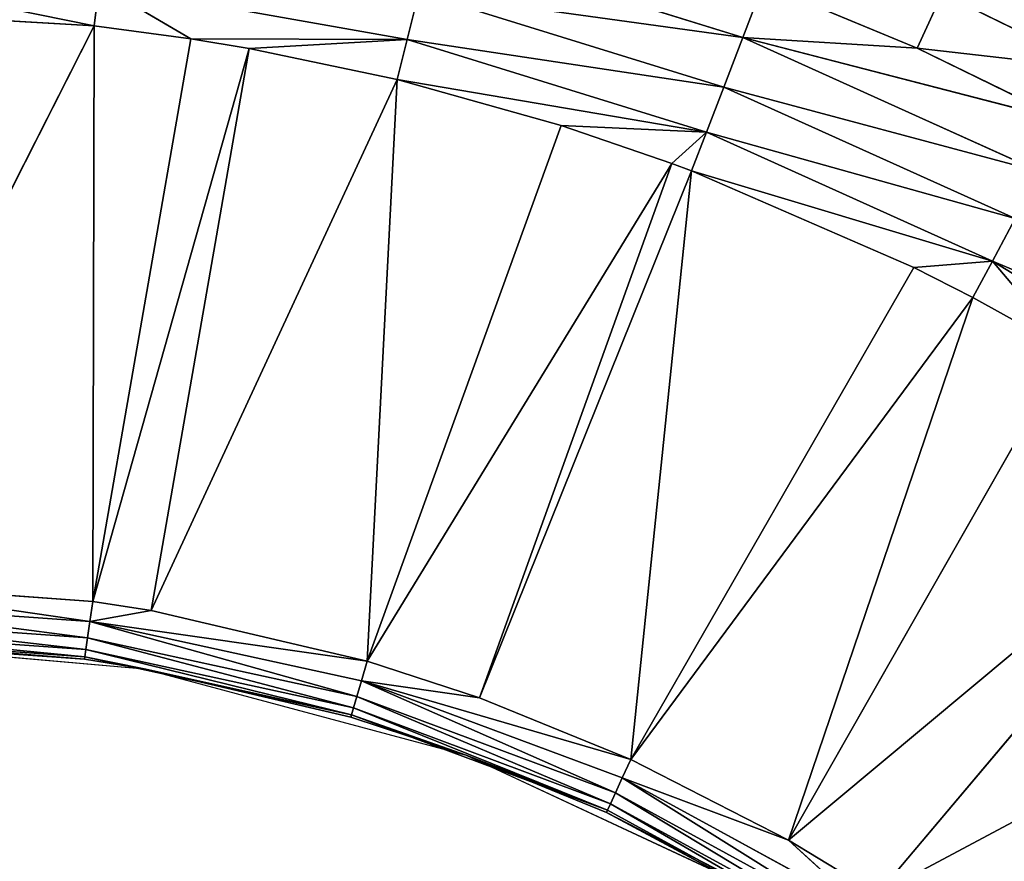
# Model space of a CAD drawing. Extents: x 0 to 500, y 0 to 390.
# Tile 609 of 656: x 252 to 260, y 214 to 221. Entities that reach past the tile are written whole.
import ezdxf

# ---------------------------------------------------------------- set-up
doc = ezdxf.new("R2010")
doc.units = 0
doc.header["$LTSCALE"] = 25.4
doc.layers.get('0').update_dxf_attribs({"linetype": 'CONTINUOUS'})

# ---------------------------------------------------------------- blocks, each defined once
blk = doc.blocks.new('ATLANTA505_-_S_STL')
at = {"color": 0}
for p, q in [((259.5079, 25.1351, 168.5837), (259.3005, 24.9341, 169.0409)), ((259.5079, 25.1351, 168.5837), (259.3005, 24.9341, 169.0409)), ((259.5079, 25.1351, 168.5837), (260.7898, 25.121, 169.2108)), ((259.5079, 25.1351, 168.5837), (260.7898, 25.121, 169.2108)), ((258.0107, 24.9468, 168.5061), (257.8404, 24.6928, 168.9521)), ((258.0107, 24.9468, 168.5061), (257.8404, 24.6928, 168.9521)), ((259.3005, 24.9341, 169.0409), (257.8404, 24.6928, 168.9521)), ((259.3005, 24.9341, 169.0409), (257.8404, 24.6928, 168.9521)), ((260.5545, 24.9201, 169.6543), (257.8404, 24.6928, 168.9521)), ((260.5545, 24.9201, 169.6543), (257.8404, 24.6928, 168.9521)), ((259.3005, 24.9341, 169.0409), (258.0107, 24.9468, 168.5061)), ((259.3005, 24.9341, 169.0409), (258.0107, 24.9468, 168.5061)), ((260.5545, 24.9201, 169.6543), (259.3005, 24.9341, 169.0409)), ((260.5545, 24.9201, 169.6543), (259.3005, 24.9341, 169.0409)), ((255.2332, 24.7133, 168.145), (257.8404, 24.6928, 168.9521)), ((255.2332, 24.7133, 168.145), (257.8404, 24.6928, 168.9521)), ((257.8404, 24.6928, 168.9521), (257.6812, 24.3906, 169.3674)), ((257.8404, 24.6928, 168.9521), (257.6812, 24.3906, 169.3674)), ((257.8404, 24.6928, 168.9521), (260.3302, 24.666, 170.0758)), ((257.8404, 24.6928, 168.9521), (260.3302, 24.666, 170.0758)), ((255.1271, 24.4111, 168.5769), (255.0301, 24.0671, 168.9703)), ((255.1271, 24.4111, 168.5769), (255.0301, 24.0671, 168.9703)), ((257.6812, 24.3906, 169.3674), (255.1271, 24.4111, 168.5769)), ((257.6812, 24.3906, 169.3674), (255.1271, 24.4111, 168.5769)), ((257.6812, 24.3906, 169.3674), (257.5357, 24.0466, 169.7455)), ((257.6812, 24.3906, 169.3674), (257.5357, 24.0466, 169.7455)), ((260.1207, 24.3638, 170.4681), (257.6812, 24.3906, 169.3674)), ((260.1207, 24.3638, 170.4681), (257.6812, 24.3906, 169.3674)), ((260.1207, 24.3638, 170.4681), (259.9293, 24.0199, 170.8253)), ((260.1207, 24.3638, 170.4681), (259.9293, 24.0199, 170.8253)), ((252.4517, 24.0796, 168.5121), (252.4117, 23.72, 168.8543)), ((252.4517, 24.0796, 168.5121), (252.4117, 23.72, 168.8543)), ((255.0301, 24.0671, 168.9703), (252.4517, 24.0796, 168.5121)), ((252.4517, 24.0796, 168.5121), (253.2203, 23.717, 168.9629)), ((252.4517, 24.0796, 168.5121), (253.2203, 23.717, 168.9629)), ((255.0301, 24.0671, 168.9703), (252.4517, 24.0796, 168.5121)), ((255.0301, 24.0671, 168.9703), (253.2203, 23.717, 168.9629)), ((255.0301, 24.0671, 168.9703), (253.2203, 23.717, 168.9629)), ((255.0301, 24.0671, 168.9703), (253.7079, 23.7147, 169.044)), ((255.0301, 24.0671, 168.9703), (253.7079, 23.7147, 169.044)), ((255.0301, 24.0671, 168.9703), (254.9473, 23.7075, 169.3047)), ((255.0301, 24.0671, 168.9703), (254.9473, 23.7075, 169.3047)), ((257.5357, 24.0466, 169.7455), (255.0301, 24.0671, 168.9703)), ((257.5357, 24.0466, 169.7455), (255.0301, 24.0671, 168.9703)), ((257.5357, 24.0466, 169.7455), (254.9473, 23.7075, 169.3047)), ((257.5357, 24.0466, 169.7455), (254.9473, 23.7075, 169.3047)), ((256.3203, 23.6971, 169.688), (257.5357, 24.0466, 169.7455)), ((256.3203, 23.6971, 169.688), (257.5357, 24.0466, 169.7455)), ((257.2474, 23.6886, 170.0055), (257.5357, 24.0466, 169.7455)), ((257.2474, 23.6886, 170.0055), (257.5357, 24.0466, 169.7455)), ((257.4115, 23.687, 170.0669), (257.5357, 24.0466, 169.7455)), ((257.4115, 23.687, 170.0669), (257.5357, 24.0466, 169.7455)), ((257.4115, 23.687, 170.0669), (259.9293, 24.0199, 170.8253)), ((257.4115, 23.687, 170.0669), (259.9293, 24.0199, 170.8253)), ((259.9293, 24.0199, 170.8253), (257.5357, 24.0466, 169.7455)), ((259.9293, 24.0199, 170.8253), (257.5357, 24.0466, 169.7455)), ((259.2709, 23.6665, 170.8758), (259.9293, 24.0199, 170.8253)), ((259.2709, 23.6665, 170.8758), (259.9293, 24.0199, 170.8253)), ((259.9293, 24.0199, 170.8253), (259.766, 23.6603, 171.1286)), ((259.9293, 24.0199, 170.8253), (259.766, 23.6603, 171.1286)), ((262.1829, 23.9887, 172.199), (259.9293, 24.0199, 170.8253)), ((259.9293, 24.0199, 170.8253), (260.5597, 23.6498, 171.5696)), ((259.9293, 24.0199, 170.8253), (260.5597, 23.6498, 171.5696)), ((262.1829, 23.9887, 172.199), (259.9293, 24.0199, 170.8253)), ((252.4117, 23.72, 168.8543), (250.0521, 23.7236, 168.7194)), ((252.4117, 23.72, 168.8543), (250.0521, 23.7236, 168.7194)), ((252.4117, 23.72, 168.8543), (250.0521, 18.2045, 173.5026)), ((252.4117, 23.72, 168.8543), (250.0521, 18.2045, 173.5026)), ((252.3986, 18.2045, 173.6704), (252.4117, 23.72, 168.8543)), ((252.3986, 18.2045, 173.6704), (252.4117, 23.72, 168.8543)), ((253.2203, 23.717, 168.9629), (252.3986, 18.2045, 173.6704)), ((253.2203, 23.717, 168.9629), (252.3986, 18.2045, 173.6704)), ((253.7079, 23.7147, 169.044), (252.3986, 18.2045, 173.6704)), ((253.7079, 23.7147, 169.044), (252.3986, 18.2045, 173.6704)), ((253.2203, 23.717, 168.9629), (252.4117, 23.72, 168.8543)), ((253.2203, 23.717, 168.9629), (252.4117, 23.72, 168.8543)), ((253.7079, 23.7147, 169.044), (252.8869, 18.2045, 173.7481)), ((253.7079, 23.7147, 169.044), (252.8869, 18.2045, 173.7481)), ((254.9473, 23.7075, 169.3047), (252.8869, 18.2045, 173.7481)), ((254.9473, 23.7075, 169.3047), (252.8869, 18.2045, 173.7481)), ((253.7079, 23.7147, 169.044), (253.2203, 23.717, 168.9629)), ((253.7079, 23.7147, 169.044), (253.2203, 23.717, 168.9629)), ((254.9473, 23.7075, 169.3047), (253.7079, 23.7147, 169.044)), ((254.9473, 23.7075, 169.3047), (253.7079, 23.7147, 169.044)), ((254.6974, 18.2045, 174.1705), (254.9473, 23.7075, 169.3047)), ((254.6974, 18.2045, 174.1705), (254.9473, 23.7075, 169.3047)), ((256.3203, 23.6971, 169.688), (254.6974, 18.2045, 174.1705)), ((256.3203, 23.6971, 169.688), (254.6974, 18.2045, 174.1705)), ((257.2474, 23.6886, 170.0055), (254.6974, 18.2045, 174.1705)), ((257.2474, 23.6886, 170.0055), (254.6974, 18.2045, 174.1705)), ((256.3203, 23.6971, 169.688), (254.9473, 23.7075, 169.3047)), ((256.3203, 23.6971, 169.688), (254.9473, 23.7075, 169.3047)), ((257.2474, 23.6886, 170.0055), (255.6374, 18.2045, 174.4774)), ((257.2474, 23.6886, 170.0055), (255.6374, 18.2045, 174.4774)), ((257.4115, 23.687, 170.0669), (255.6374, 18.2045, 174.4774)), ((257.4115, 23.687, 170.0669), (255.6374, 18.2045, 174.4774)), ((257.2474, 23.6886, 170.0055), (256.3203, 23.6971, 169.688)), ((257.2474, 23.6886, 170.0055), (256.3203, 23.6971, 169.688)), ((256.9017, 18.2045, 174.9926), (257.4115, 23.687, 170.0669)), ((256.9017, 18.2045, 174.9926), (257.4115, 23.687, 170.0669)), ((259.2709, 23.6665, 170.8758), (256.9017, 18.2045, 174.9926)), ((259.2709, 23.6665, 170.8758), (256.9017, 18.2045, 174.9926)), ((259.766, 23.6603, 171.1286), (256.9017, 18.2045, 174.9926)), ((259.766, 23.6603, 171.1286), (256.9017, 18.2045, 174.9926)), ((257.4115, 23.687, 170.0669), (257.2474, 23.6886, 170.0055)), ((257.4115, 23.687, 170.0669), (257.2474, 23.6886, 170.0055)), ((259.2709, 23.6665, 170.8758), (257.4115, 23.687, 170.0669)), ((259.2709, 23.6665, 170.8758), (257.4115, 23.687, 170.0669)), ((258.2215, 18.2045, 175.6687), (259.766, 23.6603, 171.1286)), ((258.2215, 18.2045, 175.6687), (259.766, 23.6603, 171.1286)), ((259.766, 23.6603, 171.1286), (259.2709, 23.6665, 170.8758)), ((259.766, 23.6603, 171.1286), (259.2709, 23.6665, 170.8758)), ((260.5597, 23.6498, 171.5696), (259.766, 23.6603, 171.1286)), ((260.5597, 23.6498, 171.5696), (259.766, 23.6603, 171.1286)), ((260.5597, 23.6498, 171.5696), (258.2215, 18.2045, 175.6687)), ((260.5597, 23.6498, 171.5696), (258.2215, 18.2045, 175.6687)), ((262.0169, 23.6286, 172.5033), (258.2215, 18.2045, 175.6687)), ((262.0169, 23.6286, 172.5033), (258.2215, 18.2045, 175.6687)), ((262.0169, 23.6286, 172.5033), (258.9665, 18.2045, 176.1201)), ((262.0169, 23.6286, 172.5033), (258.9665, 18.2045, 176.1201)), ((263.5452, 23.6041, 173.6809), (258.9665, 18.2045, 176.1201)), ((263.5452, 23.6041, 173.6809), (258.9665, 18.2045, 176.1201)), ((252.3986, 18.2045, 173.6704), (250.0521, 18.2045, 173.5026)), ((252.3986, 18.2045, 173.6704), (250.0521, 18.2045, 173.5026)), ((252.3986, 18.2045, 173.6704), (252.3743, 17.9761, 173.8398)), ((252.3743, 17.9761, 173.8398), (252.8869, 18.2045, 173.7481)), ((252.3743, 17.9761, 173.8398), (252.8869, 18.2045, 173.7481)), ((252.3743, 17.9761, 173.8398), (254.6974, 18.2045, 174.1705)), ((252.3743, 17.9761, 173.8398), (254.6974, 18.2045, 174.1705)), ((252.3986, 18.2045, 173.6704), (252.3743, 17.9761, 173.8398)), ((252.8869, 18.2045, 173.7481), (252.3986, 18.2045, 173.6704)), ((252.8869, 18.2045, 173.7481), (252.3986, 18.2045, 173.6704)), ((254.6974, 18.2045, 174.1705), (252.8869, 18.2045, 173.7481)), ((254.6974, 18.2045, 174.1705), (252.8869, 18.2045, 173.7481)), ((255.6374, 18.2045, 174.4774), (254.6493, 17.9761, 174.3346)), ((254.6493, 17.9761, 174.3346), (256.9017, 18.2045, 174.9926)), ((254.6493, 17.9761, 174.3346), (256.9017, 18.2045, 174.9926)), ((254.6493, 17.9761, 174.3346), (254.6974, 18.2045, 174.1705)), ((254.6493, 17.9761, 174.3346), (254.6974, 18.2045, 174.1705)), ((255.6374, 18.2045, 174.4774), (254.6493, 17.9761, 174.3346)), ((255.6374, 18.2045, 174.4774), (254.6974, 18.2045, 174.1705)), ((255.6374, 18.2045, 174.4774), (254.6974, 18.2045, 174.1705)), ((256.9017, 18.2045, 174.9926), (255.6374, 18.2045, 174.4774)), ((256.9017, 18.2045, 174.9926), (255.6374, 18.2045, 174.4774)), ((258.2215, 18.2045, 175.6687), (256.8306, 17.9761, 175.1482)), ((256.8306, 17.9761, 175.1482), (256.9017, 18.2045, 174.9926)), ((256.8306, 17.9761, 175.1482), (256.9017, 18.2045, 174.9926)), ((258.2215, 18.2045, 175.6687), (256.8306, 17.9761, 175.1482)), ((258.2215, 18.2045, 175.6687), (256.9017, 18.2045, 174.9926)), ((258.2215, 18.2045, 175.6687), (256.9017, 18.2045, 174.9926)), ((258.874, 17.9761, 176.264), (258.2215, 18.2045, 175.6687)), ((258.874, 17.9761, 176.264), (258.2215, 18.2045, 175.6687)), ((258.9665, 18.2045, 176.1201), (258.2215, 18.2045, 175.6687)), ((258.9665, 18.2045, 176.1201), (258.2215, 18.2045, 175.6687)), ((250.0521, 17.9761, 173.6737), (252.3743, 17.9761, 173.8398)), ((250.0521, 17.9761, 173.6737), (252.3743, 17.9761, 173.8398)), ((252.3743, 17.9761, 173.8398), (252.3548, 17.7256, 173.9751)), ((252.3743, 17.9761, 173.8398), (252.3548, 17.7256, 173.9751)), ((254.6493, 17.9761, 174.3346), (252.3743, 17.9761, 173.8398)), ((254.6493, 17.9761, 174.3346), (252.3743, 17.9761, 173.8398)), ((254.6493, 17.9761, 174.3346), (254.6107, 17.7256, 174.4659)), ((254.6493, 17.9761, 174.3346), (254.6107, 17.7256, 174.4659)), ((256.8306, 17.9761, 175.1482), (254.6493, 17.9761, 174.3346)), ((256.8306, 17.9761, 175.1482), (254.6493, 17.9761, 174.3346)), ((256.8306, 17.9761, 175.1482), (256.7738, 17.7256, 175.2727)), ((256.8306, 17.9761, 175.1482), (256.7738, 17.7256, 175.2727)), ((258.874, 17.9761, 176.264), (256.8306, 17.9761, 175.1482)), ((258.874, 17.9761, 176.264), (256.8306, 17.9761, 175.1482)), ((250.0521, 17.7256, 173.8105), (252.3548, 17.7256, 173.9751)), ((250.0521, 17.7256, 173.8105), (252.3548, 17.7256, 173.9751)), ((252.3548, 17.7256, 173.9751), (252.3406, 17.4582, 174.0739)), ((252.3548, 17.7256, 173.9751), (252.3406, 17.4582, 174.0739)), ((254.6107, 17.7256, 174.4659), (252.3548, 17.7256, 173.9751)), ((254.6107, 17.7256, 174.4659), (252.3548, 17.7256, 173.9751)), ((254.6107, 17.7256, 174.4659), (254.5826, 17.4582, 174.5616)), ((254.6107, 17.7256, 174.4659), (254.5826, 17.4582, 174.5616)), ((256.7738, 17.7256, 175.2727), (254.6107, 17.7256, 174.4659)), ((256.7738, 17.7256, 175.2727), (254.6107, 17.7256, 174.4659)), ((256.7738, 17.7256, 175.2727), (256.7324, 17.4582, 175.3634)), ((256.7738, 17.7256, 175.2727), (256.7324, 17.4582, 175.3634)), ((258.8, 17.7256, 176.3791), (256.7738, 17.7256, 175.2727)), ((258.8, 17.7256, 176.3791), (256.7738, 17.7256, 175.2727)), ((250.0521, 17.4582, 173.9102), (252.3406, 17.4582, 174.0739)), ((250.0521, 17.4582, 173.9102), (252.3406, 17.4582, 174.0739)), ((252.3406, 17.4582, 174.0739), (252.332, 17.1793, 174.1339)), ((252.3406, 17.4582, 174.0739), (252.332, 17.1793, 174.1339)), ((254.5826, 17.4582, 174.5616), (252.3406, 17.4582, 174.0739)), ((254.5826, 17.4582, 174.5616), (252.3406, 17.4582, 174.0739)), ((254.5826, 17.4582, 174.5616), (254.5655, 17.1793, 174.6198)), ((254.5826, 17.4582, 174.5616), (254.5655, 17.1793, 174.6198)), ((256.7324, 17.4582, 175.3634), (254.5826, 17.4582, 174.5616)), ((256.7324, 17.4582, 175.3634), (254.5826, 17.4582, 174.5616)), ((256.7324, 17.4582, 175.3634), (256.7072, 17.1793, 175.4186)), ((256.7324, 17.4582, 175.3634), (256.7072, 17.1793, 175.4186)), ((258.7461, 17.4582, 176.463), (256.7324, 17.4582, 175.3634)), ((258.7461, 17.4582, 176.463), (256.7324, 17.4582, 175.3634)), ((250.0521, 17.1793, 173.9709), (252.332, 17.1793, 174.1339)), ((250.0521, 17.1793, 173.9709), (252.332, 17.1793, 174.1339)), ((252.332, 17.1793, 174.1339), (252.3291, 16.8947, 174.1541)), ((252.332, 17.1793, 174.1339), (252.3291, 16.8947, 174.1541)), ((252.8304, 16.8947, 174.2343), (252.332, 17.1793, 174.1339)), ((252.8304, 16.8947, 174.2343), (252.332, 17.1793, 174.1339)), ((254.5655, 17.1793, 174.6198), (252.332, 17.1793, 174.1339)), ((254.5655, 17.1793, 174.6198), (252.332, 17.1793, 174.1339)), ((254.5655, 17.1793, 174.6198), (252.8304, 16.8947, 174.2343)), ((254.5655, 17.1793, 174.6198), (252.8304, 16.8947, 174.2343)), ((254.5598, 16.8947, 174.6393), (254.5655, 17.1793, 174.6198)), ((254.5598, 16.8947, 174.6393), (254.5655, 17.1793, 174.6198)), ((255.5244, 16.8947, 174.9561), (254.5655, 17.1793, 174.6198)), ((255.5244, 16.8947, 174.9561), (254.5655, 17.1793, 174.6198)), ((256.7072, 17.1793, 175.4186), (254.5655, 17.1793, 174.6198)), ((256.7072, 17.1793, 175.4186), (254.5655, 17.1793, 174.6198)), ((256.7072, 17.1793, 175.4186), (255.5244, 16.8947, 174.9561)), ((256.7072, 17.1793, 175.4186), (255.5244, 16.8947, 174.9561)), ((256.6987, 16.8947, 175.4371), (256.7072, 17.1793, 175.4186)), ((256.6987, 16.8947, 175.4371), (256.7072, 17.1793, 175.4186)), ((256.6987, 16.8947, 175.4371), (258.7133, 17.1793, 176.514)), ((256.6987, 16.8947, 175.4371), (258.7133, 17.1793, 176.514)), ((258.7133, 17.1793, 176.514), (256.7072, 17.1793, 175.4186)), ((258.7133, 17.1793, 176.514), (256.7072, 17.1793, 175.4186)), ((252.3291, 16.8947, 174.1541), (250.0521, 0.01, 173.9912)), ((252.3291, 16.8947, 174.1541), (250.0521, 0.01, 173.9912)), ((252.3291, 16.8947, 174.1541), (250.0521, 16.8947, 173.9912)), ((252.3291, 16.8947, 174.1541), (250.0521, 16.8947, 173.9912)), ((252.8304, 0.01, 174.2343), (252.3291, 16.8947, 174.1541)), ((252.8304, 16.8947, 174.2343), (252.3291, 16.8947, 174.1541)), ((252.8304, 0.01, 174.2343), (252.3291, 16.8947, 174.1541)), ((252.8304, 16.8947, 174.2343), (252.3291, 16.8947, 174.1541)), ((254.5598, 16.8947, 174.6393), (252.8304, 0.01, 174.2343)), ((254.5598, 16.8947, 174.6393), (252.8304, 0.01, 174.2343)), ((254.5598, 16.8947, 174.6393), (252.8304, 16.8947, 174.2343)), ((252.8304, 16.8947, 174.2343), (252.8304, 0.01, 174.2343)), ((252.8304, 16.8947, 174.2343), (252.8304, 0.01, 174.2343)), ((254.5598, 16.8947, 174.6393), (252.8304, 16.8947, 174.2343)), ((255.5244, 0.01, 174.9561), (254.5598, 16.8947, 174.6393)), ((255.5244, 16.8947, 174.9561), (254.5598, 16.8947, 174.6393)), ((255.5244, 0.01, 174.9561), (254.5598, 16.8947, 174.6393)), ((255.5244, 16.8947, 174.9561), (254.5598, 16.8947, 174.6393)), ((256.6987, 16.8947, 175.4371), (255.5244, 0.01, 174.9561)), ((256.6987, 16.8947, 175.4371), (255.5244, 0.01, 174.9561)), ((256.6987, 16.8947, 175.4371), (255.5244, 16.8947, 174.9561)), ((255.5244, 16.8947, 174.9561), (255.5244, 0.01, 174.9561)), ((255.5244, 16.8947, 174.9561), (255.5244, 0.01, 174.9561)), ((256.6987, 16.8947, 175.4371), (255.5244, 16.8947, 174.9561)), ((258.0521, 0.01, 176.1348), (256.6987, 16.8947, 175.4371)), ((258.0521, 16.8947, 176.1348), (256.6987, 16.8947, 175.4371)), ((258.0521, 0.01, 176.1348), (256.6987, 16.8947, 175.4371)), ((258.0521, 16.8947, 176.1348), (256.6987, 16.8947, 175.4371)), ((250.0521, 0.01, 173.9912), (252.8304, 0.01, 174.2343)), ((252.8304, 0.01, 174.2343), (255.5244, 0.01, 174.9561)), ((255.5244, 0.01, 174.9561), (258.0521, 0.01, 176.1348))]:
    blk.add_line(p, q, dxfattribs=at)
mesh = blk.add_polyface(dxfattribs=at)
corners = [(259.5079, 25.1351, 168.5837), (261.0319, 25.2659, 168.753), (259.7213, 25.28, 168.1119), (260.7898, 25.121, 169.2108)]
mesh.append_faces([[corners[k] for k in face] for face in [(0, 1, 2), (1, 0, 3)]], dxfattribs={"vtx0": -1, "color": 0})
mesh = blk.add_polyface(dxfattribs=at)
corners = [(258.0107, 24.9468, 168.5061), (259.5079, 25.1351, 168.5837), (258.1894, 25.1478, 168.0368), (259.3005, 24.9341, 169.0409)]
mesh.append_faces([[corners[k] for k in face] for face in [(0, 1, 2), (1, 0, 3)]], dxfattribs={"vtx0": -1, "color": 0})
mesh = blk.add_polyface(dxfattribs=at)
corners = [(259.3005, 24.9341, 169.0409), (260.7898, 25.121, 169.2108), (259.5079, 25.1351, 168.5837), (260.5545, 24.9201, 169.6543)]
mesh.append_faces([[corners[k] for k in face] for face in [(0, 1, 2), (1, 0, 3)]], dxfattribs={"vtx0": -1, "color": 0})
mesh = blk.add_polyface(dxfattribs=at)
corners = [(257.8404, 24.6928, 168.9521), (258.0107, 24.9468, 168.5061), (255.2332, 24.7133, 168.145)]
mesh.append_faces([[corners[k] for k in face] for face in [(0, 1, 2)]], dxfattribs={"color": 0})
mesh = blk.add_polyface(dxfattribs=at)
corners = [(259.3005, 24.9341, 169.0409), (258.0107, 24.9468, 168.5061), (257.8404, 24.6928, 168.9521)]
mesh.append_faces([[corners[k] for k in face] for face in [(0, 1, 2)]], dxfattribs={"color": 0})
mesh = blk.add_polyface(dxfattribs=at)
corners = [(260.5545, 24.9201, 169.6543), (259.3005, 24.9341, 169.0409), (257.8404, 24.6928, 168.9521)]
mesh.append_faces([[corners[k] for k in face] for face in [(0, 1, 2)]], dxfattribs={"color": 0})
mesh = blk.add_polyface(dxfattribs=at)
corners = [(260.3302, 24.666, 170.0758), (260.5545, 24.9201, 169.6543), (257.8404, 24.6928, 168.9521)]
mesh.append_faces([[corners[k] for k in face] for face in [(0, 1, 2)]], dxfattribs={"color": 0})
mesh = blk.add_polyface(dxfattribs=at)
corners = [(255.1271, 24.4111, 168.5769), (257.8404, 24.6928, 168.9521), (255.2332, 24.7133, 168.145), (257.6812, 24.3906, 169.3674)]
mesh.append_faces([[corners[k] for k in face] for face in [(0, 1, 2), (1, 0, 3)]], dxfattribs={"vtx0": -1, "color": 0})
mesh = blk.add_polyface(dxfattribs=at)
corners = [(257.6812, 24.3906, 169.3674), (260.3302, 24.666, 170.0758), (257.8404, 24.6928, 168.9521), (260.1207, 24.3638, 170.4681)]
mesh.append_faces([[corners[k] for k in face] for face in [(0, 1, 2), (1, 0, 3)]], dxfattribs={"vtx0": -1, "color": 0})
mesh = blk.add_polyface(dxfattribs=at)
corners = [(252.4517, 24.0796, 168.5121), (255.1271, 24.4111, 168.5769), (252.4985, 24.4236, 168.1097), (255.0301, 24.0671, 168.9703)]
mesh.append_faces([[corners[k] for k in face] for face in [(0, 1, 2), (1, 0, 3)]], dxfattribs={"vtx0": -1, "color": 0})
mesh = blk.add_polyface(dxfattribs=at)
corners = [(255.0301, 24.0671, 168.9703), (257.6812, 24.3906, 169.3674), (255.1271, 24.4111, 168.5769), (257.5357, 24.0466, 169.7455)]
mesh.append_faces([[corners[k] for k in face] for face in [(0, 1, 2), (1, 0, 3)]], dxfattribs={"vtx0": -1, "color": 0})
mesh = blk.add_polyface(dxfattribs=at)
corners = [(257.5357, 24.0466, 169.7455), (260.1207, 24.3638, 170.4681), (257.6812, 24.3906, 169.3674), (259.9293, 24.0199, 170.8253)]
mesh.append_faces([[corners[k] for k in face] for face in [(0, 1, 2), (1, 0, 3)]], dxfattribs={"vtx0": -1, "color": 0})
mesh = blk.add_polyface(dxfattribs=at)
corners = [(259.9293, 24.0199, 170.8253), (262.4171, 24.3327, 171.8684), (260.1207, 24.3638, 170.4681), (262.1829, 23.9887, 172.199)]
mesh.append_faces([[corners[k] for k in face] for face in [(0, 1, 2), (1, 0, 3)]], dxfattribs={"vtx0": -1, "color": 0})
mesh = blk.add_polyface(dxfattribs=at)
corners = [(252.4117, 23.72, 168.8543), (250.0521, 24.0832, 168.375), (250.0521, 23.7236, 168.7194), (252.4517, 24.0796, 168.5121)]
mesh.append_faces([[corners[k] for k in face] for face in [(0, 1, 2), (1, 0, 3)]], dxfattribs={"vtx0": -1, "color": 0})
mesh = blk.add_polyface(dxfattribs=at)
corners = [(253.2203, 23.717, 168.9629), (252.4517, 24.0796, 168.5121), (252.4117, 23.72, 168.8543)]
mesh.append_faces([[corners[k] for k in face] for face in [(0, 1, 2)]], dxfattribs={"color": 0})
mesh = blk.add_polyface(dxfattribs=at)
corners = [(255.0301, 24.0671, 168.9703), (252.4517, 24.0796, 168.5121), (253.2203, 23.717, 168.9629)]
mesh.append_faces([[corners[k] for k in face] for face in [(0, 1, 2)]], dxfattribs={"color": 0})
mesh = blk.add_polyface(dxfattribs=at)
corners = [(255.0301, 24.0671, 168.9703), (253.2203, 23.717, 168.9629), (253.7079, 23.7147, 169.044)]
mesh.append_faces([[corners[k] for k in face] for face in [(0, 1, 2)]], dxfattribs={"color": 0})
mesh = blk.add_polyface(dxfattribs=at)
corners = [(255.0301, 24.0671, 168.9703), (253.7079, 23.7147, 169.044), (254.9473, 23.7075, 169.3047)]
mesh.append_faces([[corners[k] for k in face] for face in [(0, 1, 2)]], dxfattribs={"color": 0})
mesh = blk.add_polyface(dxfattribs=at)
corners = [(257.5357, 24.0466, 169.7455), (255.0301, 24.0671, 168.9703), (254.9473, 23.7075, 169.3047)]
mesh.append_faces([[corners[k] for k in face] for face in [(0, 1, 2)]], dxfattribs={"color": 0})
mesh = blk.add_polyface(dxfattribs=at)
corners = [(257.5357, 24.0466, 169.7455), (254.9473, 23.7075, 169.3047), (256.3203, 23.6971, 169.688)]
mesh.append_faces([[corners[k] for k in face] for face in [(0, 1, 2)]], dxfattribs={"color": 0})
mesh = blk.add_polyface(dxfattribs=at)
corners = [(257.5357, 24.0466, 169.7455), (256.3203, 23.6971, 169.688), (257.2474, 23.6886, 170.0055)]
mesh.append_faces([[corners[k] for k in face] for face in [(0, 1, 2)]], dxfattribs={"color": 0})
mesh = blk.add_polyface(dxfattribs=at)
corners = [(257.4115, 23.687, 170.0669), (257.5357, 24.0466, 169.7455), (257.2474, 23.6886, 170.0055)]
mesh.append_faces([[corners[k] for k in face] for face in [(0, 1, 2)]], dxfattribs={"color": 0})
mesh = blk.add_polyface(dxfattribs=at)
corners = [(259.9293, 24.0199, 170.8253), (257.5357, 24.0466, 169.7455), (257.4115, 23.687, 170.0669)]
mesh.append_faces([[corners[k] for k in face] for face in [(0, 1, 2)]], dxfattribs={"color": 0})
mesh = blk.add_polyface(dxfattribs=at)
corners = [(259.9293, 24.0199, 170.8253), (257.4115, 23.687, 170.0669), (259.2709, 23.6665, 170.8758)]
mesh.append_faces([[corners[k] for k in face] for face in [(0, 1, 2)]], dxfattribs={"color": 0})
mesh = blk.add_polyface(dxfattribs=at)
corners = [(259.766, 23.6603, 171.1286), (259.9293, 24.0199, 170.8253), (259.2709, 23.6665, 170.8758)]
mesh.append_faces([[corners[k] for k in face] for face in [(0, 1, 2)]], dxfattribs={"color": 0})
mesh = blk.add_polyface(dxfattribs=at)
corners = [(260.5597, 23.6498, 171.5696), (259.9293, 24.0199, 170.8253), (259.766, 23.6603, 171.1286)]
mesh.append_faces([[corners[k] for k in face] for face in [(0, 1, 2)]], dxfattribs={"color": 0})
mesh = blk.add_polyface(dxfattribs=at)
corners = [(262.1829, 23.9887, 172.199), (259.9293, 24.0199, 170.8253), (260.5597, 23.6498, 171.5696)]
mesh.append_faces([[corners[k] for k in face] for face in [(0, 1, 2)]], dxfattribs={"color": 0})
mesh = blk.add_polyface(dxfattribs=at)
corners = [(252.4117, 23.72, 168.8543), (250.0521, 23.7236, 168.7194), (250.0521, 18.2045, 173.5026)]
mesh.append_faces([[corners[k] for k in face] for face in [(0, 1, 2)]], dxfattribs={"color": 0})
mesh = blk.add_polyface(dxfattribs=at)
corners = [(252.4117, 23.72, 168.8543), (250.0521, 18.2045, 173.5026), (252.3986, 18.2045, 173.6704)]
mesh.append_faces([[corners[k] for k in face] for face in [(0, 1, 2)]], dxfattribs={"color": 0})
mesh = blk.add_polyface(dxfattribs=at)
corners = [(253.2203, 23.717, 168.9629), (252.4117, 23.72, 168.8543), (252.3986, 18.2045, 173.6704)]
mesh.append_faces([[corners[k] for k in face] for face in [(0, 1, 2)]], dxfattribs={"color": 0})
mesh = blk.add_polyface(dxfattribs=at)
corners = [(253.7079, 23.7147, 169.044), (253.2203, 23.717, 168.9629), (252.3986, 18.2045, 173.6704)]
mesh.append_faces([[corners[k] for k in face] for face in [(0, 1, 2)]], dxfattribs={"color": 0})
mesh = blk.add_polyface(dxfattribs=at)
corners = [(253.7079, 23.7147, 169.044), (252.3986, 18.2045, 173.6704), (252.8869, 18.2045, 173.7481)]
mesh.append_faces([[corners[k] for k in face] for face in [(0, 1, 2)]], dxfattribs={"color": 0})
mesh = blk.add_polyface(dxfattribs=at)
corners = [(254.9473, 23.7075, 169.3047), (253.7079, 23.7147, 169.044), (252.8869, 18.2045, 173.7481)]
mesh.append_faces([[corners[k] for k in face] for face in [(0, 1, 2)]], dxfattribs={"color": 0})
mesh = blk.add_polyface(dxfattribs=at)
corners = [(254.9473, 23.7075, 169.3047), (252.8869, 18.2045, 173.7481), (254.6974, 18.2045, 174.1705)]
mesh.append_faces([[corners[k] for k in face] for face in [(0, 1, 2)]], dxfattribs={"color": 0})
mesh = blk.add_polyface(dxfattribs=at)
corners = [(256.3203, 23.6971, 169.688), (254.9473, 23.7075, 169.3047), (254.6974, 18.2045, 174.1705)]
mesh.append_faces([[corners[k] for k in face] for face in [(0, 1, 2)]], dxfattribs={"color": 0})
mesh = blk.add_polyface(dxfattribs=at)
corners = [(257.2474, 23.6886, 170.0055), (256.3203, 23.6971, 169.688), (254.6974, 18.2045, 174.1705)]
mesh.append_faces([[corners[k] for k in face] for face in [(0, 1, 2)]], dxfattribs={"color": 0})
mesh = blk.add_polyface(dxfattribs=at)
corners = [(257.2474, 23.6886, 170.0055), (254.6974, 18.2045, 174.1705), (255.6374, 18.2045, 174.4774)]
mesh.append_faces([[corners[k] for k in face] for face in [(0, 1, 2)]], dxfattribs={"color": 0})
mesh = blk.add_polyface(dxfattribs=at)
corners = [(257.4115, 23.687, 170.0669), (257.2474, 23.6886, 170.0055), (255.6374, 18.2045, 174.4774)]
mesh.append_faces([[corners[k] for k in face] for face in [(0, 1, 2)]], dxfattribs={"color": 0})
mesh = blk.add_polyface(dxfattribs=at)
corners = [(257.4115, 23.687, 170.0669), (255.6374, 18.2045, 174.4774), (256.9017, 18.2045, 174.9926)]
mesh.append_faces([[corners[k] for k in face] for face in [(0, 1, 2)]], dxfattribs={"color": 0})
mesh = blk.add_polyface(dxfattribs=at)
corners = [(259.2709, 23.6665, 170.8758), (257.4115, 23.687, 170.0669), (256.9017, 18.2045, 174.9926)]
mesh.append_faces([[corners[k] for k in face] for face in [(0, 1, 2)]], dxfattribs={"color": 0})
mesh = blk.add_polyface(dxfattribs=at)
corners = [(259.766, 23.6603, 171.1286), (259.2709, 23.6665, 170.8758), (256.9017, 18.2045, 174.9926)]
mesh.append_faces([[corners[k] for k in face] for face in [(0, 1, 2)]], dxfattribs={"color": 0})
mesh = blk.add_polyface(dxfattribs=at)
corners = [(259.766, 23.6603, 171.1286), (256.9017, 18.2045, 174.9926), (258.2215, 18.2045, 175.6687)]
mesh.append_faces([[corners[k] for k in face] for face in [(0, 1, 2)]], dxfattribs={"color": 0})
mesh = blk.add_polyface(dxfattribs=at)
corners = [(260.5597, 23.6498, 171.5696), (259.766, 23.6603, 171.1286), (258.2215, 18.2045, 175.6687)]
mesh.append_faces([[corners[k] for k in face] for face in [(0, 1, 2)]], dxfattribs={"color": 0})
mesh = blk.add_polyface(dxfattribs=at)
corners = [(258.2215, 18.2045, 175.6687), (262.0169, 23.6286, 172.5033), (260.5597, 23.6498, 171.5696)]
mesh.append_faces([[corners[k] for k in face] for face in [(0, 1, 2)]], dxfattribs={"color": 0})
mesh = blk.add_polyface(dxfattribs=at)
corners = [(258.9665, 18.2045, 176.1201), (262.0169, 23.6286, 172.5033), (258.2215, 18.2045, 175.6687)]
mesh.append_faces([[corners[k] for k in face] for face in [(0, 1, 2)]], dxfattribs={"color": 0})
mesh = blk.add_polyface(dxfattribs=at)
corners = [(258.9665, 18.2045, 176.1201), (263.5452, 23.6041, 173.6809), (262.0169, 23.6286, 172.5033)]
mesh.append_faces([[corners[k] for k in face] for face in [(0, 1, 2)]], dxfattribs={"color": 0})
mesh = blk.add_polyface(dxfattribs=at)
corners = [(260.5623, 18.2045, 177.2865), (263.5452, 23.6041, 173.6809), (258.9665, 18.2045, 176.1201)]
mesh.append_faces([[corners[k] for k in face] for face in [(0, 1, 2)]], dxfattribs={"color": 0})
mesh = blk.add_polyface(dxfattribs=at)
corners = [(252.3743, 17.9761, 173.8398), (250.0521, 18.2045, 173.5026), (250.0521, 17.9761, 173.6737), (252.3986, 18.2045, 173.6704)]
mesh.append_faces([[corners[k] for k in face] for face in [(0, 1, 2), (1, 0, 3)]], dxfattribs={"vtx0": -1, "color": 0})
mesh = blk.add_polyface(dxfattribs=at)
corners = [(252.8869, 18.2045, 173.7481), (252.3986, 18.2045, 173.6704), (252.3743, 17.9761, 173.8398)]
mesh.append_faces([[corners[k] for k in face] for face in [(0, 1, 2)]], dxfattribs={"color": 0})
mesh = blk.add_polyface(dxfattribs=at)
corners = [(254.6974, 18.2045, 174.1705), (252.8869, 18.2045, 173.7481), (252.3743, 17.9761, 173.8398)]
mesh.append_faces([[corners[k] for k in face] for face in [(0, 1, 2)]], dxfattribs={"color": 0})
mesh = blk.add_polyface(dxfattribs=at)
corners = [(254.6974, 18.2045, 174.1705), (252.3743, 17.9761, 173.8398), (254.6493, 17.9761, 174.3346)]
mesh.append_faces([[corners[k] for k in face] for face in [(0, 1, 2)]], dxfattribs={"color": 0})
mesh = blk.add_polyface(dxfattribs=at)
corners = [(256.9017, 18.2045, 174.9926), (255.6374, 18.2045, 174.4774), (254.6493, 17.9761, 174.3346)]
mesh.append_faces([[corners[k] for k in face] for face in [(0, 1, 2)]], dxfattribs={"color": 0})
mesh = blk.add_polyface(dxfattribs=at)
corners = [(256.9017, 18.2045, 174.9926), (254.6493, 17.9761, 174.3346), (256.8306, 17.9761, 175.1482)]
mesh.append_faces([[corners[k] for k in face] for face in [(0, 1, 2)]], dxfattribs={"color": 0})
mesh = blk.add_polyface(dxfattribs=at)
corners = [(255.6374, 18.2045, 174.4774), (254.6974, 18.2045, 174.1705), (254.6493, 17.9761, 174.3346)]
mesh.append_faces([[corners[k] for k in face] for face in [(0, 1, 2)]], dxfattribs={"color": 0})
mesh = blk.add_polyface(dxfattribs=at)
corners = [(258.874, 17.9761, 176.264), (258.2215, 18.2045, 175.6687), (256.8306, 17.9761, 175.1482)]
mesh.append_faces([[corners[k] for k in face] for face in [(0, 1, 2)]], dxfattribs={"color": 0})
mesh = blk.add_polyface(dxfattribs=at)
corners = [(258.2215, 18.2045, 175.6687), (256.9017, 18.2045, 174.9926), (256.8306, 17.9761, 175.1482)]
mesh.append_faces([[corners[k] for k in face] for face in [(0, 1, 2)]], dxfattribs={"color": 0})
mesh = blk.add_polyface(dxfattribs=at)
corners = [(258.9665, 18.2045, 176.1201), (258.2215, 18.2045, 175.6687), (258.874, 17.9761, 176.264)]
mesh.append_faces([[corners[k] for k in face] for face in [(0, 1, 2)]], dxfattribs={"color": 0})
mesh = blk.add_polyface(dxfattribs=at)
corners = [(252.3548, 17.7256, 173.9751), (250.0521, 17.9761, 173.6737), (250.0521, 17.7256, 173.8105), (252.3743, 17.9761, 173.8398)]
mesh.append_faces([[corners[k] for k in face] for face in [(0, 1, 2), (1, 0, 3)]], dxfattribs={"vtx0": -1, "color": 0})
mesh = blk.add_polyface(dxfattribs=at)
corners = [(254.6107, 17.7256, 174.4659), (252.3743, 17.9761, 173.8398), (252.3548, 17.7256, 173.9751), (254.6493, 17.9761, 174.3346)]
mesh.append_faces([[corners[k] for k in face] for face in [(0, 1, 2), (1, 0, 3)]], dxfattribs={"vtx0": -1, "color": 0})
mesh = blk.add_polyface(dxfattribs=at)
corners = [(256.7738, 17.7256, 175.2727), (254.6493, 17.9761, 174.3346), (254.6107, 17.7256, 174.4659), (256.8306, 17.9761, 175.1482)]
mesh.append_faces([[corners[k] for k in face] for face in [(0, 1, 2), (1, 0, 3)]], dxfattribs={"vtx0": -1, "color": 0})
mesh = blk.add_polyface(dxfattribs=at)
corners = [(258.8, 17.7256, 176.3791), (256.8306, 17.9761, 175.1482), (256.7738, 17.7256, 175.2727), (258.874, 17.9761, 176.264)]
mesh.append_faces([[corners[k] for k in face] for face in [(0, 1, 2), (1, 0, 3)]], dxfattribs={"vtx0": -1, "color": 0})
mesh = blk.add_polyface(dxfattribs=at)
corners = [(252.3406, 17.4582, 174.0739), (250.0521, 17.7256, 173.8105), (250.0521, 17.4582, 173.9102), (252.3548, 17.7256, 173.9751)]
mesh.append_faces([[corners[k] for k in face] for face in [(0, 1, 2), (1, 0, 3)]], dxfattribs={"vtx0": -1, "color": 0})
mesh = blk.add_polyface(dxfattribs=at)
corners = [(254.5826, 17.4582, 174.5616), (252.3548, 17.7256, 173.9751), (252.3406, 17.4582, 174.0739), (254.6107, 17.7256, 174.4659)]
mesh.append_faces([[corners[k] for k in face] for face in [(0, 1, 2), (1, 0, 3)]], dxfattribs={"vtx0": -1, "color": 0})
mesh = blk.add_polyface(dxfattribs=at)
corners = [(256.7324, 17.4582, 175.3634), (254.6107, 17.7256, 174.4659), (254.5826, 17.4582, 174.5616), (256.7738, 17.7256, 175.2727)]
mesh.append_faces([[corners[k] for k in face] for face in [(0, 1, 2), (1, 0, 3)]], dxfattribs={"vtx0": -1, "color": 0})
mesh = blk.add_polyface(dxfattribs=at)
corners = [(258.7461, 17.4582, 176.463), (256.7738, 17.7256, 175.2727), (256.7324, 17.4582, 175.3634), (258.8, 17.7256, 176.3791)]
mesh.append_faces([[corners[k] for k in face] for face in [(0, 1, 2), (1, 0, 3)]], dxfattribs={"vtx0": -1, "color": 0})
mesh = blk.add_polyface(dxfattribs=at)
corners = [(252.332, 17.1793, 174.1339), (250.0521, 17.4582, 173.9102), (250.0521, 17.1793, 173.9709), (252.3406, 17.4582, 174.0739)]
mesh.append_faces([[corners[k] for k in face] for face in [(0, 1, 2), (1, 0, 3)]], dxfattribs={"vtx0": -1, "color": 0})
mesh = blk.add_polyface(dxfattribs=at)
corners = [(254.5655, 17.1793, 174.6198), (252.3406, 17.4582, 174.0739), (252.332, 17.1793, 174.1339), (254.5826, 17.4582, 174.5616)]
mesh.append_faces([[corners[k] for k in face] for face in [(0, 1, 2), (1, 0, 3)]], dxfattribs={"vtx0": -1, "color": 0})
mesh = blk.add_polyface(dxfattribs=at)
corners = [(256.7072, 17.1793, 175.4186), (254.5826, 17.4582, 174.5616), (254.5655, 17.1793, 174.6198), (256.7324, 17.4582, 175.3634)]
mesh.append_faces([[corners[k] for k in face] for face in [(0, 1, 2), (1, 0, 3)]], dxfattribs={"vtx0": -1, "color": 0})
mesh = blk.add_polyface(dxfattribs=at)
corners = [(258.7133, 17.1793, 176.514), (256.7324, 17.4582, 175.3634), (256.7072, 17.1793, 175.4186), (258.7461, 17.4582, 176.463)]
mesh.append_faces([[corners[k] for k in face] for face in [(0, 1, 2), (1, 0, 3)]], dxfattribs={"vtx0": -1, "color": 0})
mesh = blk.add_polyface(dxfattribs=at)
corners = [(252.3291, 16.8947, 174.1541), (250.0521, 17.1793, 173.9709), (250.0521, 16.8947, 173.9912), (252.332, 17.1793, 174.1339)]
mesh.append_faces([[corners[k] for k in face] for face in [(0, 1, 2), (1, 0, 3)]], dxfattribs={"vtx0": -1, "color": 0})
mesh = blk.add_polyface(dxfattribs=at)
corners = [(252.8304, 16.8947, 174.2343), (252.332, 17.1793, 174.1339), (252.3291, 16.8947, 174.1541)]
mesh.append_faces([[corners[k] for k in face] for face in [(0, 1, 2)]], dxfattribs={"color": 0})
mesh = blk.add_polyface(dxfattribs=at)
corners = [(254.5655, 17.1793, 174.6198), (252.332, 17.1793, 174.1339), (252.8304, 16.8947, 174.2343)]
mesh.append_faces([[corners[k] for k in face] for face in [(0, 1, 2)]], dxfattribs={"color": 0})
mesh = blk.add_polyface(dxfattribs=at)
corners = [(254.5655, 17.1793, 174.6198), (252.8304, 16.8947, 174.2343), (254.5598, 16.8947, 174.6393)]
mesh.append_faces([[corners[k] for k in face] for face in [(0, 1, 2)]], dxfattribs={"color": 0})
mesh = blk.add_polyface(dxfattribs=at)
corners = [(255.5244, 16.8947, 174.9561), (254.5655, 17.1793, 174.6198), (254.5598, 16.8947, 174.6393)]
mesh.append_faces([[corners[k] for k in face] for face in [(0, 1, 2)]], dxfattribs={"color": 0})
mesh = blk.add_polyface(dxfattribs=at)
corners = [(256.7072, 17.1793, 175.4186), (254.5655, 17.1793, 174.6198), (255.5244, 16.8947, 174.9561)]
mesh.append_faces([[corners[k] for k in face] for face in [(0, 1, 2)]], dxfattribs={"color": 0})
mesh = blk.add_polyface(dxfattribs=at)
corners = [(256.7072, 17.1793, 175.4186), (255.5244, 16.8947, 174.9561), (256.6987, 16.8947, 175.4371)]
mesh.append_faces([[corners[k] for k in face] for face in [(0, 1, 2)]], dxfattribs={"color": 0})
mesh = blk.add_polyface(dxfattribs=at)
corners = [(258.7133, 17.1793, 176.514), (256.7072, 17.1793, 175.4186), (256.6987, 16.8947, 175.4371)]
mesh.append_faces([[corners[k] for k in face] for face in [(0, 1, 2)]], dxfattribs={"color": 0})
mesh = blk.add_polyface(dxfattribs=at)
corners = [(258.7133, 17.1793, 176.514), (256.6987, 16.8947, 175.4371), (258.0521, 16.8947, 176.1348)]
mesh.append_faces([[corners[k] for k in face] for face in [(0, 1, 2)]], dxfattribs={"color": 0})
mesh = blk.add_polyface(dxfattribs=at)
corners = [(252.8304, 0.01, 174.2343), (252.3291, 16.8947, 174.1541), (250.0521, 0.01, 173.9912)]
mesh.append_faces([[corners[k] for k in face] for face in [(0, 1, 2)]], dxfattribs={"color": 0})
mesh = blk.add_polyface(dxfattribs=at)
corners = [(252.3291, 16.8947, 174.1541), (250.0521, 16.8947, 173.9912), (250.0521, 0.01, 173.9912)]
mesh.append_faces([[corners[k] for k in face] for face in [(0, 1, 2)]], dxfattribs={"color": 0})
mesh = blk.add_polyface(dxfattribs=at)
corners = [(252.8304, 16.8947, 174.2343), (252.3291, 16.8947, 174.1541), (252.8304, 0.01, 174.2343)]
mesh.append_faces([[corners[k] for k in face] for face in [(0, 1, 2)]], dxfattribs={"color": 0})
mesh = blk.add_polyface(dxfattribs=at)
corners = [(255.5244, 0.01, 174.9561), (254.5598, 16.8947, 174.6393), (252.8304, 0.01, 174.2343)]
mesh.append_faces([[corners[k] for k in face] for face in [(0, 1, 2)]], dxfattribs={"color": 0})
mesh = blk.add_polyface(dxfattribs=at)
corners = [(254.5598, 16.8947, 174.6393), (252.8304, 16.8947, 174.2343), (252.8304, 0.01, 174.2343)]
mesh.append_faces([[corners[k] for k in face] for face in [(0, 1, 2)]], dxfattribs={"color": 0})
mesh = blk.add_polyface(dxfattribs=at)
corners = [(255.5244, 16.8947, 174.9561), (254.5598, 16.8947, 174.6393), (255.5244, 0.01, 174.9561)]
mesh.append_faces([[corners[k] for k in face] for face in [(0, 1, 2)]], dxfattribs={"color": 0})
mesh = blk.add_polyface(dxfattribs=at)
corners = [(258.0521, 0.01, 176.1348), (256.6987, 16.8947, 175.4371), (255.5244, 0.01, 174.9561)]
mesh.append_faces([[corners[k] for k in face] for face in [(0, 1, 2)]], dxfattribs={"color": 0})
mesh = blk.add_polyface(dxfattribs=at)
corners = [(256.6987, 16.8947, 175.4371), (255.5244, 16.8947, 174.9561), (255.5244, 0.01, 174.9561)]
mesh.append_faces([[corners[k] for k in face] for face in [(0, 1, 2)]], dxfattribs={"color": 0})
mesh = blk.add_polyface(dxfattribs=at)
corners = [(258.0521, 16.8947, 176.1348), (256.6987, 16.8947, 175.4371), (258.0521, 0.01, 176.1348)]
mesh.append_faces([[corners[k] for k in face] for face in [(0, 1, 2)]], dxfattribs={"color": 0})

msp = doc.modelspace()

# ---------------------------------------------------------------- block references
at = {"color": 254, "extrusion": (0, -1, 1.11022e-16)}
msp.add_blockref('ATLANTA505_-_S_STL', (-0.1495, -0.01, -389.8516), dxfattribs=at)

doc.saveas('drawing.dxf')
